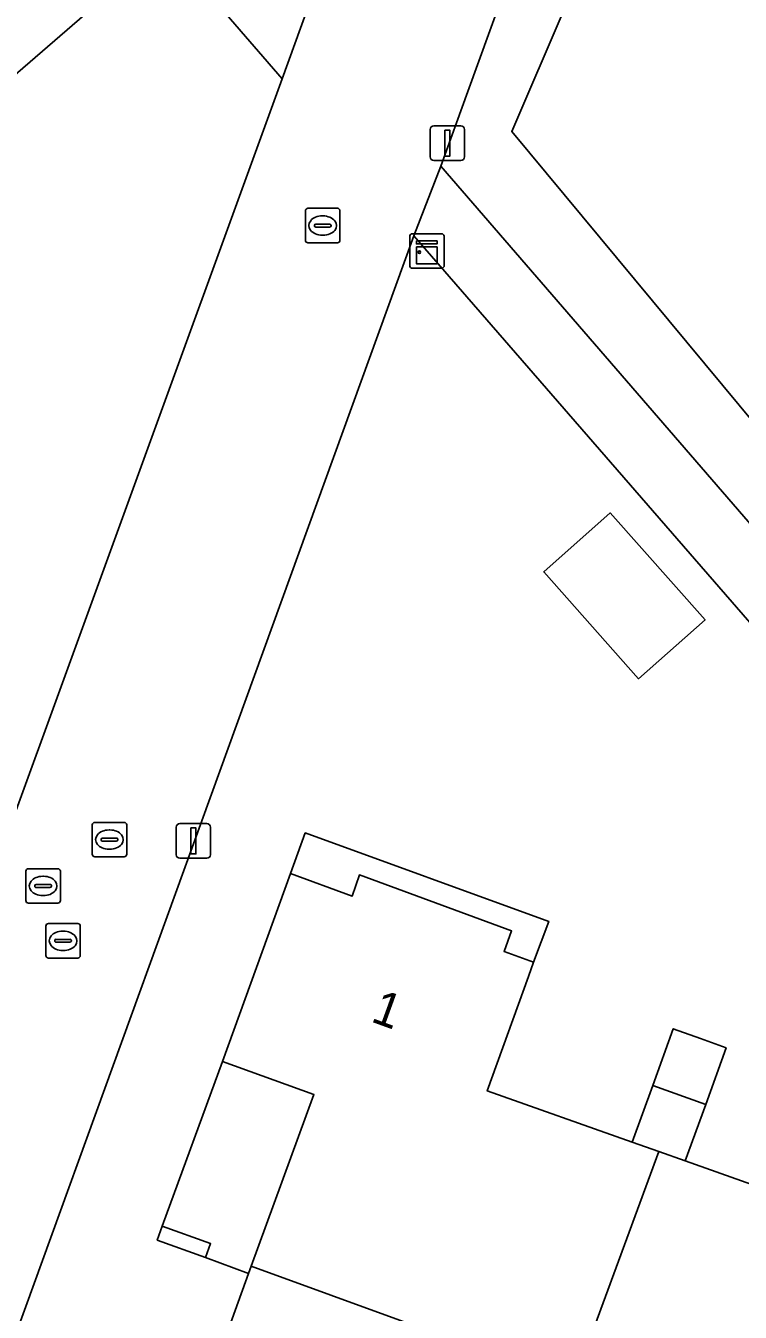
# Model space of a CAD drawing. Extents: x 155887 to 156869, y 383880 to 384678.
# Drawn here: x 156750.77 to 156771.49, y 384212.94 to 384250.24 of the extents above; entities that cross this region are included whole.
import ezdxf

# ---------------------------------------------------------------- set-up
doc = ezdxf.new("R2010")
doc.units = 0
for name, color, linetype in [('IMGEO_Erf', 7, 'Continuous'), ('IMGEO_Groenvoorziening', 7, 'Continuous'), ('IMGEO_Kast', 7, 'Continuous'), ('IMGEO_Kolk', 7, 'Continuous'), ('IMGEO_Lichtmast', 7, 'Continuous'), ('IMGEO_Pand', 7, 'Continuous'), ('IMGEO_Pand_nummerreeks', 7, 'Continuous'), ('IMGEO_Pand_overbouw', 7, 'Continuous'), ('IMGEO_Rijbaan_lokaal_open', 7, 'Continuous'), ('IMGEO_Rioolput', 7, 'Continuous'), ('IMGEO_Voetpad_open', 7, 'Continuous')]:
    doc.layers.add(name, color=color, linetype=linetype)

msp = doc.modelspace()

# ---------------------------------------------------------------- linework, layer by layer
at = {"layer": 'IMGEO_Erf'}
for points in [[(156785.484, 384217.152), (156762.028, 384244.15), (156702.835, 384080.846), (156718.715, 384062.632)], [(156756.245, 384211.331), (156757.233, 384214.064), (156757.31, 384214.273), (156759.132, 384219.252), (156756.48, 384220.212), (156758.454, 384225.666), (156760.242, 384225.007), (156760.447, 384225.619), (156764.862, 384223.998), (156764.642, 384223.397), (156765.499, 384223.093), (156765.354, 384222.677), (156764.158, 384219.36), (156768.361, 384217.87), (156768.956, 384219.515), (156769.55, 384221.16), (156770.335, 384220.876), (156771.083, 384220.606), (156770.49, 384218.966), (156769.897, 384217.326), (156774.063, 384215.849)]]:
    msp.add_lwpolyline(points, dxfattribs=at)
for points in [[(156765.793, 384234.406), (156767.724, 384236.117), (156770.47, 384233.019), (156768.539, 384231.308)], [(156754.585, 384215.033), (156754.733, 384215.437), (156756.132, 384214.931), (156755.986, 384214.526)]]:
    msp.add_lwpolyline(points, close=True, dxfattribs=at)
at = {"layer": 'IMGEO_Groenvoorziening'}
msp.add_lwpolyline([(156802.94, 384294.222), (156788.86, 384282.122), (156769.888, 384265.675), (156765.23, 384252.849), (156763.59, 384248.334), (156762.806, 384246.175), (156786.203, 384219.126), (156788.246, 384224.829), (156806.307, 384274.964), (156813.189, 384294.055)], dxfattribs=at)
for points in [[(156783.739, 384223.517), (156794.482, 384252.988), (156798.837, 384277.088), (156798.547, 384282.75), (156796.805, 384283.331), (156787.223, 384274.838), (156774.012, 384263.006), (156770.963, 384261.409), (156764.865, 384247.181), (156771.979, 384238.616)], [(156783.739, 384223.517), (156771.979, 384238.616), (156764.865, 384247.181), (156770.963, 384261.409), (156774.012, 384263.006), (156787.223, 384274.838), (156796.805, 384283.331), (156798.547, 384282.75), (156798.837, 384277.088), (156794.482, 384252.988)], [(156748.746, 384222.717), (156758.21, 384248.7), (156754.837, 384252.606), (156729.008, 384230.275)]]:
    msp.add_lwpolyline(points, close=True, dxfattribs=at)
at = {"layer": 'IMGEO_Kast'}
for p, q in [((156761.983, 384244.214), (156762.824, 384244.214)), ((156762.824, 384244.214), (156761.983, 384244.214)), ((156761.908, 384243.289), (156761.908, 384244.13)), ((156761.908, 384244.13), (156761.908, 384243.289)), ((156762.908, 384244.139), (156762.908, 384243.298)), ((156762.908, 384243.298), (156762.908, 384244.139)), ((156762.833, 384243.214), (156761.992, 384243.214)), ((156761.992, 384243.214), (156762.833, 384243.214))]:
    msp.add_line(p, q, dxfattribs=at)
for points in [[(156762.103, 384244.004), (156762.703, 384244.004), (156762.703, 384243.919), (156762.103, 384243.919), (156762.103, 384244.004)], [(156762.103, 384243.829), (156762.703, 384243.829), (156762.703, 384243.34), (156762.103, 384243.34), (156762.103, 384243.829)]]:
    msp.add_lwpolyline(points, dxfattribs=at)
msp.add_circle((156762.187, 384243.678), 0.0377, dxfattribs=at)
for centre, start, end in [((156761.986, 384244.136), 92.4484, 184.2845), ((156761.986, 384244.136), 92.4484, 184.2845), ((156762.83, 384244.136), 2.4484, 94.2845), ((156762.83, 384244.136), 2.4484, 94.2845), ((156761.986, 384243.292), 182.4484, 274.2845), ((156761.986, 384243.292), 182.4484, 274.2845), ((156762.83, 384243.292), 272.4484, 4.2845), ((156762.83, 384243.292), 272.4484, 4.2845)]:
    msp.add_arc(centre, 0.0779, start, end, dxfattribs=at)
at = {"layer": 'IMGEO_Kolk'}
for p, q in [((156758.958, 384244.95), (156759.81, 384244.95)), ((156758.883, 384244.024), (156758.883, 384244.876)), ((156759.371, 384244.73), (156759.396, 384244.73)), ((156759.884, 384244.876), (156759.884, 384244.024)), ((156759.142, 384244.444), (156759.142, 384244.456)), ((156759.58, 384244.407), (156759.182, 384244.407)), ((156759.185, 384244.493), (156759.583, 384244.493)), ((156759.394, 384244.17), (156759.369, 384244.17)), ((156759.626, 384244.456), (156759.626, 384244.444)), ((156759.81, 384243.95), (156758.958, 384243.95)), ((156751.355, 384223.284), (156751.355, 384224.136)), ((156751.43, 384224.21), (156752.282, 384224.21)), ((156752.356, 384224.136), (156752.356, 384223.284)), ((156751.614, 384223.704), (156751.614, 384223.716)), ((156752.052, 384223.667), (156751.654, 384223.667)), ((156751.657, 384223.753), (156752.055, 384223.753)), ((156751.843, 384223.99), (156751.868, 384223.99)), ((156752.098, 384223.716), (156752.098, 384223.704)), ((156751.866, 384223.43), (156751.841, 384223.43)), ((156752.282, 384223.21), (156751.43, 384223.21))]:
    msp.add_line(p, q, dxfattribs=at)
for points in [[(156758.958, 384244.95), (156759.81, 384244.95)], [(156758.883, 384244.024), (156758.883, 384244.876)], [(156759.884, 384244.876), (156759.884, 384244.024)], [(156759.81, 384243.95), (156758.958, 384243.95)], [(156751.355, 384223.284), (156751.355, 384224.136)], [(156751.43, 384224.21), (156752.282, 384224.21)], [(156752.356, 384224.136), (156752.356, 384223.284)], [(156752.282, 384223.21), (156751.43, 384223.21)]]:
    msp.add_lwpolyline(points, dxfattribs=at)
for centre, radius, start, end in [((156758.96, 384244.874), 0.0765, 91.552, 178.448), ((156758.96, 384244.874), 0.0765, 91.552, 178.448), ((156759.808, 384244.874), 0.0765, 1.552, 88.448), ((156759.808, 384244.874), 0.0765, 1.552, 88.448), ((156759.182, 384244.453), 0.0403, 85.8775, 175.7526), ((156759.179, 384244.443), 0.0366, 178.938, 274.7102), ((156759.583, 384244.45), 0.043, 264.8664, 352.4533), ((156759.587, 384244.455), 0.0386, 1.7309, 96.639), ((156758.96, 384244.026), 0.0765, 181.552, 268.448), ((156758.96, 384244.026), 0.0765, 181.552, 268.448), ((156759.808, 384244.026), 0.0765, 271.552, 358.448), ((156759.808, 384244.026), 0.0765, 271.552, 358.448), ((156751.432, 384224.134), 0.0765, 91.552, 178.448), ((156751.432, 384224.134), 0.0765, 91.552, 178.448), ((156752.28, 384224.134), 0.0765, 1.552, 88.448), ((156752.28, 384224.134), 0.0765, 1.552, 88.448), ((156751.654, 384223.713), 0.0403, 85.8775, 175.7526), ((156751.651, 384223.703), 0.0366, 178.938, 274.7102), ((156752.055, 384223.71), 0.043, 264.8664, 352.4533), ((156752.059, 384223.715), 0.0386, 1.7309, 96.639), ((156751.432, 384223.286), 0.0765, 181.552, 268.448), ((156751.432, 384223.286), 0.0765, 181.552, 268.448), ((156752.28, 384223.286), 0.0765, 271.552, 358.448), ((156752.28, 384223.286), 0.0765, 271.552, 358.448)]:
    msp.add_arc(centre, radius, start, end, dxfattribs=at)
for centre, major_axis, ratio, start_param, end_param in [((156759.37, 384244.45), (-0.387, 0.002), 0.722429, 4.712389, 7.853982), ((156759.395, 384244.45), (-0.39, 0.002), 0.717154, 1.570796, 4.712389), ((156751.842, 384223.71), (-0.387, 0.002), 0.722429, 4.712389, 7.853982), ((156751.867, 384223.71), (-0.39, 0.002), 0.717154, 1.570796, 4.712389)]:
    msp.add_ellipse(centre, major_axis=major_axis, ratio=ratio, start_param=start_param, end_param=end_param, dxfattribs=at)
at = {"layer": 'IMGEO_Lichtmast'}
for p, q in [((156762.503, 384246.438), (156762.503, 384247.238)), ((156762.503, 384247.238), (156762.503, 384246.438)), ((156762.603, 384247.338), (156763.393, 384247.338)), ((156763.393, 384247.338), (156762.603, 384247.338)), ((156763.493, 384247.238), (156763.493, 384246.438)), ((156763.493, 384246.438), (156763.493, 384247.238)), ((156763.393, 384246.338), (156762.603, 384246.338)), ((156762.603, 384246.338), (156763.393, 384246.338)), ((156755.139, 384226.207), (156755.139, 384227.007)), ((156755.139, 384227.007), (156755.139, 384226.207)), ((156755.239, 384227.107), (156756.029, 384227.107)), ((156756.029, 384227.107), (156755.239, 384227.107)), ((156756.129, 384227.007), (156756.129, 384226.207)), ((156756.129, 384226.207), (156756.129, 384227.007)), ((156756.029, 384226.107), (156755.239, 384226.107)), ((156755.239, 384226.107), (156756.029, 384226.107))]:
    msp.add_line(p, q, dxfattribs=at)
for points in [[(156762.923, 384247.213), (156763.073, 384247.213), (156763.073, 384246.463), (156762.923, 384246.463), (156762.923, 384247.213)], [(156755.559, 384226.982), (156755.709, 384226.982), (156755.709, 384226.232), (156755.559, 384226.232), (156755.559, 384226.982)]]:
    msp.add_lwpolyline(points, dxfattribs=at)
for centre, start, end in [((156762.603, 384247.238), 90, 180), ((156762.603, 384247.238), 90, 180), ((156763.393, 384247.238), 0, 90), ((156763.393, 384247.238), 360, 90), ((156762.603, 384246.438), 180, 270), ((156762.603, 384246.438), 180, 270), ((156763.393, 384246.438), 270, 0), ((156763.393, 384246.438), 270, 0), ((156755.239, 384227.007), 90, 180), ((156755.239, 384227.007), 90, 180), ((156756.029, 384227.007), 0, 90), ((156756.029, 384227.007), 360, 90), ((156755.239, 384226.207), 180, 270), ((156755.239, 384226.207), 180, 270), ((156756.029, 384226.207), 270, 0), ((156756.029, 384226.207), 270, 0)]:
    msp.add_arc(centre, 0.1, start, end, dxfattribs=at)
at = {"layer": 'IMGEO_Pand'}
for points in [[(156768.539, 384231.308), (156770.47, 384233.019), (156767.724, 384236.117), (156765.793, 384234.406)], [(156765.354, 384222.677), (156765.499, 384223.093), (156764.642, 384223.397), (156764.862, 384223.998), (156760.447, 384225.619), (156760.242, 384225.007), (156758.454, 384225.666), (156756.48, 384220.212), (156759.132, 384219.252), (156757.31, 384214.273), (156766.654, 384210.87), (156769.129, 384217.598), (156768.361, 384217.87), (156764.158, 384219.36)], [(156771.083, 384220.606), (156770.335, 384220.876), (156769.55, 384221.16), (156768.956, 384219.515), (156770.49, 384218.966)], [(156782.405, 384216.954), (156780.628, 384217.598), (156780.861, 384218.227), (156776.439, 384219.807), (156776.237, 384219.198), (156775.387, 384219.517), (156775.238, 384219.103), (156774.063, 384215.849), (156769.897, 384217.326), (156769.129, 384217.598), (156766.654, 384210.87), (156775.981, 384207.474), (156776.053, 384207.675), (156777.026, 384210.391), (156779.677, 384209.43)], [(156770.49, 384218.966), (156768.956, 384219.515), (156768.361, 384217.87), (156769.129, 384217.598), (156769.897, 384217.326)], [(156754.733, 384215.437), (156754.585, 384215.033), (156755.986, 384214.526), (156756.132, 384214.931)], [(156766.654, 384210.87), (156757.31, 384214.273), (156757.233, 384214.064), (156756.245, 384211.331), (156753.597, 384212.302), (156750.84, 384204.786), (156752.643, 384204.125), (156752.438, 384203.569), (156756.83, 384201.993), (156757.043, 384202.582), (156757.914, 384202.26), (156758.067, 384202.673), (156759.269, 384205.913), (156763.411, 384204.415), (156764.177, 384204.138)]]:
    msp.add_lwpolyline(points, close=True, dxfattribs=at)
at = {"layer": 'IMGEO_Pand_overbouw'}
for points in [[(156758.454, 384225.666), (156760.242, 384225.007), (156760.447, 384225.619), (156764.862, 384223.998), (156764.642, 384223.397), (156765.499, 384223.093), (156765.938, 384224.271), (156758.878, 384226.839)], [(156757.31, 384214.273), (156759.132, 384219.252), (156756.48, 384220.212), (156754.733, 384215.437), (156756.132, 384214.931), (156755.986, 384214.526), (156757.233, 384214.064)]]:
    msp.add_lwpolyline(points, close=True, dxfattribs=at)
at = {"layer": 'IMGEO_Rijbaan_lokaal_open'}
for points in [[(156762.028, 384244.15), (156762.806, 384246.175), (156763.59, 384248.334), (156765.23, 384252.849), (156769.888, 384265.675), (156760.384, 384257.403)], [(156760.882, 384256.094), (156758.942, 384250.73), (156758.21, 384248.7), (156748.746, 384222.717), (156698.981, 384085.572), (156698.866, 384085.52), (156696.881, 384084.965), (156696.693, 384084.921), (156691.649, 384084.815), (156701.762, 384073.232), (156702.148, 384078.82), (156702.835, 384080.846), (156762.028, 384244.15)]]:
    msp.add_lwpolyline(points, dxfattribs=at)
at = {"layer": 'IMGEO_Rioolput'}
for p, q in [((156752.701, 384226.219), (156752.701, 384227.071)), ((156752.776, 384227.145), (156753.628, 384227.145)), ((156753.702, 384227.071), (156753.702, 384226.219)), ((156752.96, 384226.639), (156752.96, 384226.651)), ((156753.003, 384226.688), (156753.401, 384226.688)), ((156753.189, 384226.925), (156753.214, 384226.925)), ((156753.444, 384226.651), (156753.444, 384226.639)), ((156753.398, 384226.602), (156753, 384226.602)), ((156753.212, 384226.365), (156753.187, 384226.365)), ((156753.628, 384226.145), (156752.776, 384226.145)), ((156750.777, 384224.875), (156750.777, 384225.727)), ((156750.852, 384225.801), (156751.704, 384225.801)), ((156751.265, 384225.581), (156751.29, 384225.581)), ((156751.778, 384225.727), (156751.778, 384224.875)), ((156751.036, 384225.295), (156751.036, 384225.307)), ((156751.474, 384225.258), (156751.076, 384225.258)), ((156751.079, 384225.344), (156751.477, 384225.344)), ((156751.52, 384225.307), (156751.52, 384225.295)), ((156751.704, 384224.801), (156750.852, 384224.801)), ((156751.288, 384225.021), (156751.263, 384225.021))]:
    msp.add_line(p, q, dxfattribs=at)
for points in [[(156752.701, 384226.219), (156752.701, 384227.071)], [(156752.776, 384227.145), (156753.628, 384227.145)], [(156753.702, 384227.071), (156753.702, 384226.219)], [(156753.628, 384226.145), (156752.776, 384226.145)], [(156750.777, 384224.875), (156750.777, 384225.727)], [(156750.852, 384225.801), (156751.704, 384225.801)], [(156751.778, 384225.727), (156751.778, 384224.875)], [(156751.704, 384224.801), (156750.852, 384224.801)]]:
    msp.add_lwpolyline(points, dxfattribs=at)
for centre, radius, start, end in [((156752.778, 384227.069), 0.0765, 91.552, 178.448), ((156752.778, 384227.069), 0.0765, 91.552, 178.448), ((156753.626, 384227.069), 0.0765, 1.552, 88.448), ((156753.626, 384227.069), 0.0765, 1.552, 88.448), ((156753, 384226.648), 0.0403, 85.8775, 175.7526), ((156752.997, 384226.638), 0.0366, 178.938, 274.7102), ((156753.401, 384226.645), 0.043, 264.8664, 352.4533), ((156753.405, 384226.65), 0.0386, 1.7309, 96.639), ((156752.778, 384226.221), 0.0765, 181.552, 268.448), ((156752.778, 384226.221), 0.0765, 181.552, 268.448), ((156753.626, 384226.221), 0.0765, 271.552, 358.448), ((156753.626, 384226.221), 0.0765, 271.552, 358.448), ((156750.854, 384225.725), 0.0765, 91.552, 178.448), ((156750.854, 384225.725), 0.0765, 91.552, 178.448), ((156751.702, 384225.725), 0.0765, 1.552, 88.448), ((156751.702, 384225.725), 0.0765, 1.552, 88.448), ((156751.076, 384225.304), 0.0403, 85.8775, 175.7526), ((156751.073, 384225.294), 0.0366, 178.938, 274.7102), ((156751.477, 384225.301), 0.043, 264.8664, 352.4533), ((156751.481, 384225.306), 0.0386, 1.7309, 96.639), ((156750.854, 384224.877), 0.0765, 181.552, 268.448), ((156750.854, 384224.877), 0.0765, 181.552, 268.448), ((156751.702, 384224.877), 0.0765, 271.552, 358.448), ((156751.702, 384224.877), 0.0765, 271.552, 358.448)]:
    msp.add_arc(centre, radius, start, end, dxfattribs=at)
for centre, major_axis, ratio, start_param, end_param in [((156753.188, 384226.645), (-0.387, 0.002), 0.722429, 4.712389, 7.853982), ((156753.213, 384226.645), (-0.39, 0.002), 0.717154, 1.570796, 4.712389), ((156751.264, 384225.301), (-0.387, 0.002), 0.722429, 4.712389, 7.853982), ((156751.289, 384225.301), (-0.39, 0.002), 0.717154, 1.570796, 4.712389)]:
    msp.add_ellipse(centre, major_axis=major_axis, ratio=ratio, start_param=start_param, end_param=end_param, dxfattribs=at)
at = {"layer": 'IMGEO_Voetpad_open'}
msp.add_lwpolyline([(156638.007, 384152.401), (156638.713, 384151.602), (156640.231, 384152.904), (156672.069, 384180.768), (156703.377, 384207.942), (156713.159, 384216.382), (156729.008, 384230.275), (156754.837, 384252.606), (156758.21, 384248.7), (156758.942, 384250.73), (156756.246, 384253.82), (156760.384, 384257.403), (156769.888, 384265.675), (156788.86, 384282.122), (156802.94, 384294.222)], dxfattribs=at)
msp.add_lwpolyline([(156786.203, 384219.126), (156762.806, 384246.175), (156762.028, 384244.15), (156785.484, 384217.152)], close=True, dxfattribs=at)

# ---------------------------------------------------------------- texts
at = {"layer": 'IMGEO_Pand_nummerreeks'}
msp.add_text('1', height=1, rotation=340.0439, dxfattribs=at).set_placement((156760.748, 384221.381))

doc.saveas('drawing.dxf')
